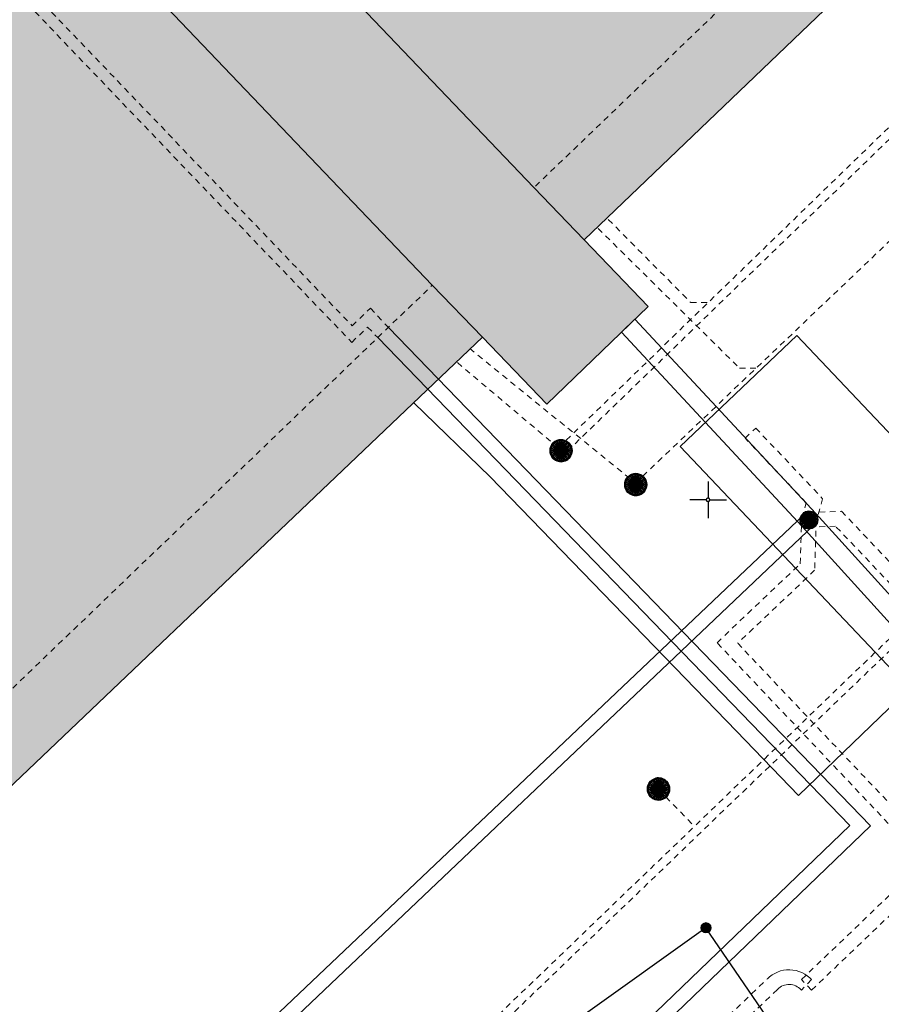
# Model space of a CAD drawing. Header units: metres. Extents: x 2695560 to 2696939, y 1260491 to 1262050.
# Tile 258 of 656: x 2695727 to 2695757, y 1261133 to 1261166. Entities that reach past the tile are written whole.
import ezdxf

# ---------------------------------------------------------------- set-up
doc = ezdxf.new("R2010")
doc.units = ezdxf.units.M
doc.linetypes.add('AUSGEZOGEN', pattern=[0])
doc.linetypes.add('VERDECKT2_S2', pattern=[0.36, 0.2, -0.16])
for name, color, linetype in [('XR$1$AV_Gebäudeflächen (BB)', 7, 'AUSGEZOGEN'), ('XR$1$AV_Grenzpunkte', 7, 'AUSGEZOGEN'), ('XR$1$AV_Koordinatennetzpunkte', 7, 'AUSGEZOGEN'), ('XR$1$AV_Linien (BB)', 7, 'AUSGEZOGEN'), ('XR$1$AV_Linien (EO)', 7, 'AUSGEZOGEN'), ('XR$1$AV_Proj. EO-Gebäude', 7, 'AUSGEZOGEN'), ('XR$1$AW_LK_Schachtdeckel', 24, 'AUSGEZOGEN'), ('XR$1$Liegenschaftsgrenzen', 7, 'AUSGEZOGEN'), ('XR$1$PFAV', 255, 'AUSGEZOGEN'), ('XR$1$PFAW', 255, 'AUSGEZOGEN')]:
    doc.layers.add(name, color=color, linetype=linetype)
for name, color, linetype, lineweight in [('XR$2$ABW-Linie-R-ungenau', 4, 'VERDECKT2_S2', 18), ('XR$2$ABW-LinieFlaeche-R-ungenau', 4, 'VERDECKT2_S2', 18), ('XR$2$ABW-Punkt', 6, 'AUSGEZOGEN', 18), ('XR$2$ELE-Flaeche-oberirdisch', 1, 'AUSGEZOGEN', 18), ('XR$2$ELE-LinieFlaeche-genau', 1, 'AUSGEZOGEN', 18), ('XR$2$ELE-LinieFlaeche-ungenau', 1, 'VERDECKT2_S2', 18), ('XR$2$ELE-Punkt', 1, 'AUSGEZOGEN', 18), ('XR$2$FER-Linie-genau', 30, 'AUSGEZOGEN', 18), ('XR$2$FER-Linie-ungenau', 30, 'VERDECKT2_S2', 18), ('XR$2$WAS-Linie-genau', 5, 'AUSGEZOGEN', 18)]:
    doc.layers.add(name, color=color, linetype=linetype, lineweight=lineweight)

# ---------------------------------------------------------------- blocks, each defined once
blk = doc.blocks.new('BAV15')
at = {"layer": 'XR$1$PFAV', "transparency": 33554687}
blk.add_hatch(color=7, dxfattribs=at).paths.add_polyline_path([(0.5, 0), (0.49, 0.1), (0.46, 0.2), (0.41, 0.29), (0.34, 0.36), (0.26, 0.42), (0.17, 0.47), (0.08, 0.49), (-0.03, 0.5), (-0.13, 0.48), (-0.22, 0.45), (-0.31, 0.4), (-0.38, 0.33), (-0.44, 0.24), (-0.48, 0.15), (-0.5, 0.05), (-0.5, -0.05), (-0.48, -0.15), (-0.44, -0.24), (-0.38, -0.33), (-0.31, -0.4), (-0.22, -0.45), (-0.13, -0.48), (-0.03, -0.5), (0.08, -0.49), (0.17, -0.47), (0.26, -0.42), (0.34, -0.36), (0.41, -0.29), (0.46, -0.2), (0.49, -0.1)])
at = {"color": 7, "transparency": 33554687}
for start, end in [(90, 270), (270, 90)]:
    blk.add_arc((0, 0), 0.5, start, end, dxfattribs=at)
at = {"layer": 'XR$1$PFAV', "transparency": 33554687}
blk.add_circle((0, 0), 0.5, dxfattribs=at)
blk = doc.blocks.new('BAV2041')
at = {"color": 7, "transparency": 33554687}
for p, q in [((0, 0.5), (0, 0.05)), ((-0.05, 0), (-0.5, 0)), ((0.05, 0), (0.5, 0)), ((0, -0.05), (0, -0.5))]:
    blk.add_line(p, q, dxfattribs=at)
blk.add_circle((0, 0), 0.05, dxfattribs=at)
for start, end in [(90, 270), (270, 90)]:
    blk.add_arc((0, 0), 0.05, start, end, dxfattribs=at)
blk = doc.blocks.new('BAW2082')
at = {"layer": 'XR$1$PFAW', "transparency": 33554687}
blk.add_hatch(color=7, dxfattribs=at).paths.add_polyline_path([(0.509, -0.003), (0.499, 0.098), (0.469, 0.194), (0.42, 0.283), (0.354, 0.359), (0.274, 0.421), (0.183, 0.466), (0.085, 0.491), (-0.016, 0.496), (-0.116, 0.481), (-0.211, 0.446), (-0.297, 0.392), (-0.37, 0.323), (-0.428, 0.24), (-0.468, 0.147), (-0.488, 0.047), (-0.488, -0.054), (-0.468, -0.153), (-0.428, -0.246), (-0.37, -0.329), (-0.297, -0.398), (-0.211, -0.452), (-0.116, -0.487), (-0.016, -0.502), (0.085, -0.497), (0.183, -0.472), (0.274, -0.427), (0.354, -0.366), (0.42, -0.289), (0.469, -0.2), (0.499, -0.104)])
at = {"transparency": 33554687}
for start, end in [(91.1948, 268.8052), (268.8052, 91.1948)]:
    blk.add_arc((0.01, 0), 0.5, start, end, dxfattribs=at)
at = {"layer": 'XR$1$PFAW', "transparency": 33554687}
blk.add_circle((0.009, -0.003), 0.5, dxfattribs=at)
blk = doc.blocks.new('BAW2088')
at = {"layer": 'XR$1$PFAW', "transparency": 33554687}
blk.add_hatch(color=253, dxfattribs=at).paths.add_polyline_path([(0.51, 0), (0.5, 0.101), (0.47, 0.197), (0.421, 0.286), (0.355, 0.362), (0.275, 0.424), (0.184, 0.469), (0.086, 0.494), (-0.015, 0.499), (-0.115, 0.484), (-0.21, 0.449), (-0.296, 0.395), (-0.369, 0.326), (-0.427, 0.243), (-0.467, 0.15), (-0.487, 0.051), (-0.487, -0.051), (-0.467, -0.15), (-0.427, -0.243), (-0.369, -0.326), (-0.296, -0.395), (-0.21, -0.449), (-0.115, -0.484), (-0.015, -0.499), (0.086, -0.494), (0.184, -0.469), (0.275, -0.424), (0.355, -0.362), (0.421, -0.286), (0.47, -0.197), (0.5, -0.101)])
at = {"transparency": 33554687}
for start, end in [(91.1948, 268.8052), (268.8052, 91.1948)]:
    blk.add_arc((0.01, 0), 0.5, start, end, dxfattribs=at)
at = {"layer": 'XR$1$PFAW', "transparency": 33554687}
blk.add_circle((0.01, 0), 0.5, dxfattribs=at)
blk = doc.blocks.new('ELE-SCHACHT_RUND')
at = {"layer": 'XR$2$ELE-Punkt', "linetype": 'AUSGEZOGEN', "lineweight": 25, "transparency": 33554687}
for points in [[(-294, 59, 2500), (0, 0, 2500), (-300, 0, 2500)], [(-294, 59), (0, 0), (-300, 0)], [(-294, 59, 2500), (-294, 59), (-300, 0), (-300, 0, 2500)], [(-300, 0, 2500), (0, 0, 2500), (-294, -59, 2500)], [(-300, 0), (0, 0), (-294, -59)], [(-277, 115, 2500), (0, 0, 2500), (-294, 59, 2500)], [(-277, 115), (0, 0), (-294, 59)], [(-277, 115, 2500), (-277, 115), (-294, 59), (-294, 59, 2500)], [(-294, -59, 2500), (0, 0, 2500), (-277, -115, 2500)], [(-294, -59), (0, 0), (-277, -115)], [(-249, 167, 2500), (0, 0, 2500), (-277, 115, 2500)], [(-249, 167), (0, 0), (-277, 115)], [(-249, 167, 2500), (-249, 167), (-277, 115), (-277, 115, 2500)], [(-277, -115, 2500), (0, 0, 2500), (-249, -167, 2500)], [(-277, -115), (0, 0), (-249, -167)], [(-212, 212, 2500), (0, 0, 2500), (-249, 167, 2500)], [(-212, 212), (0, 0), (-249, 167)], [(-212, 212, 2500), (-212, 212), (-249, 167), (-249, 167, 2500)], [(-249, -167, 2500), (0, 0, 2500), (-212, -212, 2500)], [(-249, -167), (0, 0), (-212, -212)], [(-167, 249, 2500), (0, 0, 2500), (-212, 212, 2500)], [(-167, 249), (0, 0), (-212, 212)], [(-167, 249, 2500), (-167, 249), (-212, 212), (-212, 212, 2500)], [(-212, -212, 2500), (0, 0, 2500), (-167, -249, 2500)], [(-212, -212), (0, 0), (-167, -249)], [(-115, 277, 2500), (0, 0, 2500), (-167, 249, 2500)], [(-115, 277), (0, 0), (-167, 249)], [(-115, 277, 2500), (-115, 277), (-167, 249), (-167, 249, 2500)], [(-167, -249, 2500), (0, 0, 2500), (-115, -277, 2500)], [(-167, -249), (0, 0), (-115, -277)], [(-59, 294, 2500), (0, 0, 2500), (-115, 277, 2500)], [(-59, 294), (0, 0), (-115, 277)], [(-59, 294, 2500), (-59, 294), (-115, 277), (-115, 277, 2500)], [(-115, -277, 2500), (0, 0, 2500), (-59, -294, 2500)], [(-115, -277), (0, 0), (-59, -294)], [(0, 300, 2500), (0, 0, 2500), (-59, 294, 2500)], [(0, 300), (0, 0), (-59, 294)], [(0, 300, 2500), (0, 300), (-59, 294), (-59, 294, 2500)], [(-59, -294, 2500), (0, 0, 2500), (0, -300, 2500)], [(-59, -294), (0, 0), (0, -300)], [(59, 294, 2500), (0, 0, 2500), (0, 300, 2500)], [(59, 294), (0, 0), (0, 300)], [(59, 294, 2500), (59, 294), (0, 300), (0, 300, 2500)], [(115, 277, 2500), (0, 0, 2500), (59, 294, 2500)], [(115, 277), (0, 0), (59, 294)], [(167, 249, 2500), (0, 0, 2500), (115, 277, 2500)], [(167, 249), (0, 0), (115, 277)], [(212, 212, 2500), (0, 0, 2500), (167, 249, 2500)], [(212, 212), (0, 0), (167, 249)], [(249, 167, 2500), (0, 0, 2500), (212, 212, 2500)], [(249, 167), (0, 0), (212, 212)], [(277, 115, 2500), (0, 0, 2500), (249, 167, 2500)], [(277, 115), (0, 0), (249, 167)], [(294, 59, 2500), (0, 0, 2500), (277, 115, 2500)], [(294, 59), (0, 0), (277, 115)], [(300, 0, 2500), (0, 0, 2500), (294, 59, 2500)], [(300, 0), (0, 0), (294, 59)], [(0, -300, 2500), (0, 0, 2500), (59, -294, 2500)], [(59, -294, 2500), (0, 0, 2500), (115, -277, 2500)], [(115, -277, 2500), (0, 0, 2500), (167, -249, 2500)], [(167, -249, 2500), (0, 0, 2500), (212, -212, 2500)], [(212, -212, 2500), (0, 0, 2500), (249, -167, 2500)], [(249, -167, 2500), (0, 0, 2500), (277, -115, 2500)], [(277, -115, 2500), (0, 0, 2500), (294, -59, 2500)], [(294, -59, 2500), (0, 0, 2500), (300, 0, 2500)], [(0, -300), (0, 0), (59, -294)], [(59, -294), (0, 0), (115, -277)], [(115, -277), (0, 0), (167, -249)], [(167, -249), (0, 0), (212, -212)], [(212, -212), (0, 0), (249, -167)], [(249, -167), (0, 0), (277, -115)], [(277, -115), (0, 0), (294, -59)], [(294, -59), (0, 0), (300, 0)], [(115, 277, 2500), (115, 277), (59, 294), (59, 294, 2500)], [(167, 249, 2500), (167, 249), (115, 277), (115, 277, 2500)], [(212, 212, 2500), (212, 212), (167, 249), (167, 249, 2500)], [(249, 167, 2500), (249, 167), (212, 212), (212, 212, 2500)], [(277, 115, 2500), (277, 115), (249, 167), (249, 167, 2500)], [(294, 59, 2500), (294, 59), (277, 115), (277, 115, 2500)], [(300, 0, 2500), (300, 0), (294, 59), (294, 59, 2500)], [(-300, 0, 2500), (-300, 0), (-294, -59), (-294, -59, 2500)], [(-294, -59, 2500), (-294, -59), (-277, -115), (-277, -115, 2500)], [(-277, -115, 2500), (-277, -115), (-249, -167), (-249, -167, 2500)], [(-249, -167, 2500), (-249, -167), (-212, -212), (-212, -212, 2500)], [(-212, -212, 2500), (-212, -212), (-167, -249), (-167, -249, 2500)], [(-167, -249, 2500), (-167, -249), (-115, -277), (-115, -277, 2500)], [(-115, -277, 2500), (-115, -277), (-59, -294), (-59, -294, 2500)], [(-59, -294, 2500), (-59, -294), (0, -300), (0, -300, 2500)], [(0, -300, 2500), (0, -300), (59, -294), (59, -294, 2500)], [(59, -294, 2500), (59, -294), (115, -277), (115, -277, 2500)], [(115, -277, 2500), (115, -277), (167, -249), (167, -249, 2500)], [(167, -249, 2500), (167, -249), (212, -212), (212, -212, 2500)], [(212, -212, 2500), (212, -212), (249, -167), (249, -167, 2500)], [(249, -167, 2500), (249, -167), (277, -115), (277, -115, 2500)], [(277, -115, 2500), (277, -115), (294, -59), (294, -59, 2500)], [(294, -59, 2500), (294, -59), (300, 0), (300, 0, 2500)]]:
    blk.add_3dface(points, dxfattribs=at)
blk = doc.blocks.new('ABW-KONTROLLSCHACHT')
at = {"layer": 'XR$2$ABW-Punkt', "linetype": 'AUSGEZOGEN', "lineweight": 25, "transparency": 33554687}
for points in [[(-68, 343, 2500), (0, 0, 2500), (-134, 323, 2500)], [(-68, 343), (0, 0), (-134, 323)], [(-68, 343, 2500), (-68, 343), (-134, 323), (-134, 323, 2500)], [(0, 350, 2500), (0, 0, 2500), (-68, 343, 2500)], [(0, 350), (0, 0), (-68, 343)], [(0, 350, 2500), (0, 350), (-68, 343), (-68, 343, 2500)], [(68, 343, 2500), (0, 0, 2500), (0, 350, 2500)], [(68, 343), (0, 0), (0, 350)], [(68, 343, 2500), (68, 343), (0, 350), (0, 350, 2500)], [(134, 323, 2500), (0, 0, 2500), (68, 343, 2500)], [(134, 323), (0, 0), (68, 343)], [(134, 323, 2500), (134, 323), (68, 343), (68, 343, 2500)], [(-343, 68, 2500), (0, 0, 2500), (-350, 0, 2500)], [(-343, 68), (0, 0), (-350, 0)], [(-343, 68, 2500), (-343, 68), (-350, 0), (-350, 0, 2500)], [(-350, 0, 2500), (0, 0, 2500), (-343, -68, 2500)], [(-350, 0), (0, 0), (-343, -68)], [(-323, 134, 2500), (0, 0, 2500), (-343, 68, 2500)], [(-323, 134), (0, 0), (-343, 68)], [(-323, 134, 2500), (-323, 134), (-343, 68), (-343, 68, 2500)], [(-343, -68, 2500), (0, 0, 2500), (-323, -134, 2500)], [(-343, -68), (0, 0), (-323, -134)], [(-291, 194, 2500), (0, 0, 2500), (-323, 134, 2500)], [(-291, 194), (0, 0), (-323, 134)], [(-291, 194, 2500), (-291, 194), (-323, 134), (-323, 134, 2500)], [(-323, -134, 2500), (0, 0, 2500), (-291, -194, 2500)], [(-323, -134), (0, 0), (-291, -194)], [(-247, 247, 2500), (0, 0, 2500), (-291, 194, 2500)], [(-247, 247), (0, 0), (-291, 194)], [(-247, 247, 2500), (-247, 247), (-291, 194), (-291, 194, 2500)], [(-291, -194, 2500), (0, 0, 2500), (-247, -247, 2500)], [(-291, -194), (0, 0), (-247, -247)], [(-194, 291, 2500), (0, 0, 2500), (-247, 247, 2500)], [(-194, 291), (0, 0), (-247, 247)], [(-194, 291, 2500), (-194, 291), (-247, 247), (-247, 247, 2500)], [(-247, -247, 2500), (0, 0, 2500), (-194, -291, 2500)], [(-247, -247), (0, 0), (-194, -291)], [(-134, 323, 2500), (0, 0, 2500), (-194, 291, 2500)], [(-134, 323), (0, 0), (-194, 291)], [(-134, 323, 2500), (-134, 323), (-194, 291), (-194, 291, 2500)], [(-194, -291, 2500), (0, 0, 2500), (-134, -323, 2500)], [(-194, -291), (0, 0), (-134, -323)], [(-134, -323, 2500), (0, 0, 2500), (-68, -343, 2500)], [(-134, -323), (0, 0), (-68, -343)], [(-68, -343, 2500), (0, 0, 2500), (0, -350, 2500)], [(-68, -343), (0, 0), (0, -350)], [(194, 291, 2500), (0, 0, 2500), (134, 323, 2500)], [(194, 291), (0, 0), (134, 323)], [(247, 247, 2500), (0, 0, 2500), (194, 291, 2500)], [(247, 247), (0, 0), (194, 291)], [(291, 194, 2500), (0, 0, 2500), (247, 247, 2500)], [(291, 194), (0, 0), (247, 247)], [(323, 134, 2500), (0, 0, 2500), (291, 194, 2500)], [(323, 134), (0, 0), (291, 194)], [(343, 68, 2500), (0, 0, 2500), (323, 134, 2500)], [(343, 68), (0, 0), (323, 134)], [(350, 0, 2500), (0, 0, 2500), (343, 68, 2500)], [(350, 0), (0, 0), (343, 68)], [(0, -350, 2500), (0, 0, 2500), (68, -343, 2500)], [(68, -343, 2500), (0, 0, 2500), (134, -323, 2500)], [(134, -323, 2500), (0, 0, 2500), (194, -291, 2500)], [(194, -291, 2500), (0, 0, 2500), (247, -247, 2500)], [(247, -247, 2500), (0, 0, 2500), (291, -194, 2500)], [(291, -194, 2500), (0, 0, 2500), (323, -134, 2500)], [(323, -134, 2500), (0, 0, 2500), (343, -68, 2500)], [(343, -68, 2500), (0, 0, 2500), (350, 0, 2500)], [(0, -350), (0, 0), (68, -343)], [(68, -343), (0, 0), (134, -323)], [(134, -323), (0, 0), (194, -291)], [(194, -291), (0, 0), (247, -247)], [(247, -247), (0, 0), (291, -194)], [(291, -194), (0, 0), (323, -134)], [(323, -134), (0, 0), (343, -68)], [(343, -68), (0, 0), (350, 0)], [(194, 291, 2500), (194, 291), (134, 323), (134, 323, 2500)], [(247, 247, 2500), (247, 247), (194, 291), (194, 291, 2500)], [(291, 194, 2500), (291, 194), (247, 247), (247, 247, 2500)], [(323, 134, 2500), (323, 134), (291, 194), (291, 194, 2500)], [(343, 68, 2500), (343, 68), (323, 134), (323, 134, 2500)], [(350, 0, 2500), (350, 0), (343, 68), (343, 68, 2500)], [(-350, 0, 2500), (-350, 0), (-343, -68), (-343, -68, 2500)], [(-343, -68, 2500), (-343, -68), (-323, -134), (-323, -134, 2500)], [(-323, -134, 2500), (-323, -134), (-291, -194), (-291, -194, 2500)], [(-291, -194, 2500), (-291, -194), (-247, -247), (-247, -247, 2500)], [(-247, -247, 2500), (-247, -247), (-194, -291), (-194, -291, 2500)], [(-194, -291, 2500), (-194, -291), (-134, -323), (-134, -323, 2500)], [(-134, -323, 2500), (-134, -323), (-68, -343), (-68, -343, 2500)], [(68, -343, 2500), (68, -343), (134, -323), (134, -323, 2500)], [(134, -323, 2500), (134, -323), (194, -291), (194, -291, 2500)], [(194, -291, 2500), (194, -291), (247, -247), (247, -247, 2500)], [(247, -247, 2500), (247, -247), (291, -194), (291, -194, 2500)], [(291, -194, 2500), (291, -194), (323, -134), (323, -134, 2500)], [(323, -134, 2500), (323, -134), (343, -68), (343, -68, 2500)], [(343, -68, 2500), (343, -68), (350, 0), (350, 0, 2500)], [(-68, -343, 2500), (-68, -343), (0, -350), (0, -350, 2500)], [(0, -350, 2500), (0, -350), (68, -343), (68, -343, 2500)]]:
    blk.add_3dface(points, dxfattribs=at)
blk = doc.blocks.new('ABW-NORMSCHACHT_WEITERE')
at = {"layer": 'XR$2$ABW-Punkt', "linetype": 'AUSGEZOGEN', "lineweight": 25, "transparency": 33554687}
for points in [[(-196, 39, 2500), (0, 0, 2500), (-200, 0, 2500)], [(-196, 39), (0, 0), (-200, 0)], [(-196, 39, 2500), (-196, 39), (-200, 0), (-200, 0, 2500)], [(-200, 0, 2500), (0, 0, 2500), (-196, -39, 2500)], [(-200, 0), (0, 0), (-196, -39)], [(-185, 77, 2500), (0, 0, 2500), (-196, 39, 2500)], [(-185, 77), (0, 0), (-196, 39)], [(-185, 77, 2500), (-185, 77), (-196, 39), (-196, 39, 2500)], [(-196, -39, 2500), (0, 0, 2500), (-185, -77, 2500)], [(-196, -39), (0, 0), (-185, -77)], [(-166, 111, 2500), (0, 0, 2500), (-185, 77, 2500)], [(-166, 111), (0, 0), (-185, 77)], [(-166, 111, 2500), (-166, 111), (-185, 77), (-185, 77, 2500)], [(-185, -77, 2500), (0, 0, 2500), (-166, -111, 2500)], [(-185, -77), (0, 0), (-166, -111)], [(-141, 141, 2500), (0, 0, 2500), (-166, 111, 2500)], [(-141, 141), (0, 0), (-166, 111)], [(-141, 141, 2500), (-141, 141), (-166, 111), (-166, 111, 2500)], [(-166, -111, 2500), (0, 0, 2500), (-141, -141, 2500)], [(-166, -111), (0, 0), (-141, -141)], [(-111, 166, 2500), (0, 0, 2500), (-141, 141, 2500)], [(-111, 166), (0, 0), (-141, 141)], [(-111, 166, 2500), (-111, 166), (-141, 141), (-141, 141, 2500)], [(-141, -141, 2500), (0, 0, 2500), (-111, -166, 2500)], [(-141, -141), (0, 0), (-111, -166)], [(-77, 185, 2500), (0, 0, 2500), (-111, 166, 2500)], [(-77, 185), (0, 0), (-111, 166)], [(-77, 185, 2500), (-77, 185), (-111, 166), (-111, 166, 2500)], [(-111, -166, 2500), (0, 0, 2500), (-77, -185, 2500)], [(-111, -166), (0, 0), (-77, -185)], [(-39, 196, 2500), (0, 0, 2500), (-77, 185, 2500)], [(-39, 196), (0, 0), (-77, 185)], [(-39, 196, 2500), (-39, 196), (-77, 185), (-77, 185, 2500)], [(-77, -185, 2500), (0, 0, 2500), (-39, -196, 2500)], [(-77, -185), (0, 0), (-39, -196)], [(0, 200, 2500), (0, 0, 2500), (-39, 196, 2500)], [(0, 200), (0, 0), (-39, 196)], [(0, 200, 2500), (0, 200), (-39, 196), (-39, 196, 2500)], [(-39, -196, 2500), (0, 0, 2500), (0, -200, 2500)], [(-39, -196), (0, 0), (0, -200)], [(39, 196, 2500), (0, 0, 2500), (0, 200, 2500)], [(39, 196), (0, 0), (0, 200)], [(39, 196, 2500), (39, 196), (0, 200), (0, 200, 2500)], [(77, 185, 2500), (0, 0, 2500), (39, 196, 2500)], [(77, 185), (0, 0), (39, 196)], [(111, 166, 2500), (0, 0, 2500), (77, 185, 2500)], [(111, 166), (0, 0), (77, 185)], [(141, 141, 2500), (0, 0, 2500), (111, 166, 2500)], [(141, 141), (0, 0), (111, 166)], [(166, 111, 2500), (0, 0, 2500), (141, 141, 2500)], [(166, 111), (0, 0), (141, 141)], [(185, 77, 2500), (0, 0, 2500), (166, 111, 2500)], [(185, 77), (0, 0), (166, 111)], [(196, 39, 2500), (0, 0, 2500), (185, 77, 2500)], [(196, 39), (0, 0), (185, 77)], [(200, 0, 2500), (0, 0, 2500), (196, 39, 2500)], [(200, 0), (0, 0), (196, 39)], [(0, -200, 2500), (0, 0, 2500), (39, -196, 2500)], [(39, -196, 2500), (0, 0, 2500), (77, -185, 2500)], [(77, -185, 2500), (0, 0, 2500), (111, -166, 2500)], [(111, -166, 2500), (0, 0, 2500), (141, -141, 2500)], [(141, -141, 2500), (0, 0, 2500), (166, -111, 2500)], [(166, -111, 2500), (0, 0, 2500), (185, -77, 2500)], [(185, -77, 2500), (0, 0, 2500), (196, -39, 2500)], [(196, -39, 2500), (0, 0, 2500), (200, 0, 2500)], [(0, -200), (0, 0), (39, -196)], [(39, -196), (0, 0), (77, -185)], [(77, -185), (0, 0), (111, -166)], [(111, -166), (0, 0), (141, -141)], [(141, -141), (0, 0), (166, -111)], [(166, -111), (0, 0), (185, -77)], [(185, -77), (0, 0), (196, -39)], [(196, -39), (0, 0), (200, 0)], [(77, 185, 2500), (77, 185), (39, 196), (39, 196, 2500)], [(111, 166, 2500), (111, 166), (77, 185), (77, 185, 2500)], [(141, 141, 2500), (141, 141), (111, 166), (111, 166, 2500)], [(166, 111, 2500), (166, 111), (141, 141), (141, 141, 2500)], [(185, 77, 2500), (185, 77), (166, 111), (166, 111, 2500)], [(196, 39, 2500), (196, 39), (185, 77), (185, 77, 2500)], [(200, 0, 2500), (200, 0), (196, 39), (196, 39, 2500)], [(-200, 0, 2500), (-200, 0), (-196, -39), (-196, -39, 2500)], [(-196, -39, 2500), (-196, -39), (-185, -77), (-185, -77, 2500)], [(-185, -77, 2500), (-185, -77), (-166, -111), (-166, -111, 2500)], [(-166, -111, 2500), (-166, -111), (-141, -141), (-141, -141, 2500)], [(-141, -141, 2500), (-141, -141), (-111, -166), (-111, -166, 2500)], [(-111, -166, 2500), (-111, -166), (-77, -185), (-77, -185, 2500)], [(-77, -185, 2500), (-77, -185), (-39, -196), (-39, -196, 2500)], [(-39, -196, 2500), (-39, -196), (0, -200), (0, -200, 2500)], [(0, -200, 2500), (0, -200), (39, -196), (39, -196, 2500)], [(39, -196, 2500), (39, -196), (77, -185), (77, -185, 2500)], [(77, -185, 2500), (77, -185), (111, -166), (111, -166, 2500)], [(111, -166, 2500), (111, -166), (141, -141), (141, -141, 2500)], [(141, -141, 2500), (141, -141), (166, -111), (166, -111, 2500)], [(166, -111, 2500), (166, -111), (185, -77), (185, -77, 2500)], [(185, -77, 2500), (185, -77), (196, -39), (196, -39, 2500)], [(196, -39, 2500), (196, -39), (200, 0), (200, 0, 2500)]]:
    blk.add_3dface(points, dxfattribs=at)
blk = doc.blocks.new('ABW-SCHLAMMSAMMLER_RUND')
at = {"layer": 'XR$2$ABW-Punkt', "linetype": 'AUSGEZOGEN', "lineweight": 13, "transparency": 33554687}
for p, q in [((-70, 75, 2500), (70, 75, 2500)), ((-70, -75, 2500), (70, -75, 2500))]:
    blk.add_line(p, q, dxfattribs=at)
blk.add_polyline3d([(90, 0, 2500), (0, 0, 2500), (-90, 0, 2500)], dxfattribs=at)
at = {"layer": 'XR$2$ABW-Punkt', "linetype": 'AUSGEZOGEN', "lineweight": 25, "transparency": 33554687}
for points in [[(-147, 29, 2500), (0, 0, 2500), (-150, 0, 2500)], [(-147, 29), (0, 0), (-150, 0)], [(-147, 29, 2500), (-147, 29), (-150, 0), (-150, 0, 2500)], [(-150, 0, 2500), (0, 0, 2500), (-147, -29, 2500)], [(-150, 0), (0, 0), (-147, -29)], [(-139, 57, 2500), (0, 0, 2500), (-147, 29, 2500)], [(-139, 57), (0, 0), (-147, 29)], [(-139, 57, 2500), (-139, 57), (-147, 29), (-147, 29, 2500)], [(-147, -29, 2500), (0, 0, 2500), (-139, -57, 2500)], [(-147, -29), (0, 0), (-139, -57)], [(-125, 83, 2500), (0, 0, 2500), (-139, 57, 2500)], [(-125, 83), (0, 0), (-139, 57)], [(-125, 83, 2500), (-125, 83), (-139, 57), (-139, 57, 2500)], [(-139, -57, 2500), (0, 0, 2500), (-125, -83, 2500)], [(-139, -57), (0, 0), (-125, -83)], [(-106, 106, 2500), (0, 0, 2500), (-125, 83, 2500)], [(-106, 106), (0, 0), (-125, 83)], [(-106, 106, 2500), (-106, 106), (-125, 83), (-125, 83, 2500)], [(-125, -83, 2500), (0, 0, 2500), (-106, -106, 2500)], [(-125, -83), (0, 0), (-106, -106)], [(-83, 125, 2500), (0, 0, 2500), (-106, 106, 2500)], [(-83, 125), (0, 0), (-106, 106)], [(-83, 125, 2500), (-83, 125), (-106, 106), (-106, 106, 2500)], [(-106, -106, 2500), (0, 0, 2500), (-83, -125, 2500)], [(-106, -106), (0, 0), (-83, -125)], [(-57, 139, 2500), (0, 0, 2500), (-83, 125, 2500)], [(-57, 139), (0, 0), (-83, 125)], [(-57, 139, 2500), (-57, 139), (-83, 125), (-83, 125, 2500)], [(-83, -125, 2500), (0, 0, 2500), (-57, -139, 2500)], [(-83, -125), (0, 0), (-57, -139)], [(-29, 147, 2500), (0, 0, 2500), (-57, 139, 2500)], [(-29, 147), (0, 0), (-57, 139)], [(-29, 147, 2500), (-29, 147), (-57, 139), (-57, 139, 2500)], [(-57, -139, 2500), (0, 0, 2500), (-29, -147, 2500)], [(-57, -139), (0, 0), (-29, -147)], [(0, 150, 2500), (0, 0, 2500), (-29, 147, 2500)], [(0, 150), (0, 0), (-29, 147)], [(0, 150, 2500), (0, 150), (-29, 147), (-29, 147, 2500)], [(-29, -147, 2500), (0, 0, 2500), (0, -150, 2500)], [(-29, -147), (0, 0), (0, -150)], [(29, 147, 2500), (0, 0, 2500), (0, 150, 2500)], [(29, 147), (0, 0), (0, 150)], [(29, 147, 2500), (29, 147), (0, 150), (0, 150, 2500)], [(57, 139, 2500), (0, 0, 2500), (29, 147, 2500)], [(57, 139), (0, 0), (29, 147)], [(83, 125, 2500), (0, 0, 2500), (57, 139, 2500)], [(83, 125), (0, 0), (57, 139)], [(106, 106, 2500), (0, 0, 2500), (83, 125, 2500)], [(106, 106), (0, 0), (83, 125)], [(125, 83, 2500), (0, 0, 2500), (106, 106, 2500)], [(125, 83), (0, 0), (106, 106)], [(139, 57, 2500), (0, 0, 2500), (125, 83, 2500)], [(139, 57), (0, 0), (125, 83)], [(147, 29, 2500), (0, 0, 2500), (139, 57, 2500)], [(147, 29), (0, 0), (139, 57)], [(150, 0, 2500), (0, 0, 2500), (147, 29, 2500)], [(150, 0), (0, 0), (147, 29)], [(0, -150, 2500), (0, 0, 2500), (29, -147, 2500)], [(29, -147, 2500), (0, 0, 2500), (57, -139, 2500)], [(57, -139, 2500), (0, 0, 2500), (83, -125, 2500)], [(83, -125, 2500), (0, 0, 2500), (106, -106, 2500)], [(106, -106, 2500), (0, 0, 2500), (125, -83, 2500)], [(125, -83, 2500), (0, 0, 2500), (139, -57, 2500)], [(139, -57, 2500), (0, 0, 2500), (147, -29, 2500)], [(147, -29, 2500), (0, 0, 2500), (150, 0, 2500)], [(0, -150), (0, 0), (29, -147)], [(29, -147), (0, 0), (57, -139)], [(57, -139), (0, 0), (83, -125)], [(83, -125), (0, 0), (106, -106)], [(106, -106), (0, 0), (125, -83)], [(125, -83), (0, 0), (139, -57)], [(139, -57), (0, 0), (147, -29)], [(147, -29), (0, 0), (150, 0)], [(57, 139, 2500), (57, 139), (29, 147), (29, 147, 2500)], [(83, 125, 2500), (83, 125), (57, 139), (57, 139, 2500)], [(106, 106, 2500), (106, 106), (83, 125), (83, 125, 2500)], [(125, 83, 2500), (125, 83), (106, 106), (106, 106, 2500)], [(139, 57, 2500), (139, 57), (125, 83), (125, 83, 2500)], [(147, 29, 2500), (147, 29), (139, 57), (139, 57, 2500)], [(150, 0, 2500), (150, 0), (147, 29), (147, 29, 2500)], [(-150, 0, 2500), (-150, 0), (-147, -29), (-147, -29, 2500)], [(-147, -29, 2500), (-147, -29), (-139, -57), (-139, -57, 2500)], [(-139, -57, 2500), (-139, -57), (-125, -83), (-125, -83, 2500)], [(-125, -83, 2500), (-125, -83), (-106, -106), (-106, -106, 2500)], [(-106, -106, 2500), (-106, -106), (-83, -125), (-83, -125, 2500)], [(-83, -125, 2500), (-83, -125), (-57, -139), (-57, -139, 2500)], [(-57, -139, 2500), (-57, -139), (-29, -147), (-29, -147, 2500)], [(-29, -147, 2500), (-29, -147), (0, -150), (0, -150, 2500)], [(0, -150, 2500), (0, -150), (29, -147), (29, -147, 2500)], [(29, -147, 2500), (29, -147), (57, -139), (57, -139, 2500)], [(57, -139, 2500), (57, -139), (83, -125), (83, -125, 2500)], [(83, -125, 2500), (83, -125), (106, -106), (106, -106, 2500)], [(106, -106, 2500), (106, -106), (125, -83), (125, -83, 2500)], [(125, -83, 2500), (125, -83), (139, -57), (139, -57, 2500)], [(139, -57, 2500), (139, -57), (147, -29), (147, -29, 2500)], [(147, -29, 2500), (147, -29), (150, 0), (150, 0, 2500)]]:
    blk.add_3dface(points, dxfattribs=at)
blk = doc.blocks.new('ABW-DECKEL')
at = {"layer": 'XR$2$ABW-Punkt', "linetype": 'AUSGEZOGEN', "lineweight": 25, "transparency": 33554687}
for points in [[(-68, 343, 2500), (0, 0, 2500), (-134, 323, 2500)], [(-68, 343), (0, 0), (-134, 323)], [(-68, 343, 2500), (-68, 343), (-134, 323), (-134, 323, 2500)], [(0, 350, 2500), (0, 0, 2500), (-68, 343, 2500)], [(0, 350), (0, 0), (-68, 343)], [(0, 350, 2500), (0, 350), (-68, 343), (-68, 343, 2500)], [(68, 343, 2500), (0, 0, 2500), (0, 350, 2500)], [(68, 343), (0, 0), (0, 350)], [(68, 343, 2500), (68, 343), (0, 350), (0, 350, 2500)], [(134, 323, 2500), (0, 0, 2500), (68, 343, 2500)], [(134, 323), (0, 0), (68, 343)], [(134, 323, 2500), (134, 323), (68, 343), (68, 343, 2500)], [(-343, 68, 2500), (0, 0, 2500), (-350, 0, 2500)], [(-343, 68), (0, 0), (-350, 0)], [(-343, 68, 2500), (-343, 68), (-350, 0), (-350, 0, 2500)], [(-350, 0, 2500), (0, 0, 2500), (-343, -68, 2500)], [(-350, 0), (0, 0), (-343, -68)], [(-323, 134, 2500), (0, 0, 2500), (-343, 68, 2500)], [(-323, 134), (0, 0), (-343, 68)], [(-323, 134, 2500), (-323, 134), (-343, 68), (-343, 68, 2500)], [(-343, -68, 2500), (0, 0, 2500), (-323, -134, 2500)], [(-343, -68), (0, 0), (-323, -134)], [(-291, 194, 2500), (0, 0, 2500), (-323, 134, 2500)], [(-291, 194), (0, 0), (-323, 134)], [(-291, 194, 2500), (-291, 194), (-323, 134), (-323, 134, 2500)], [(-323, -134, 2500), (0, 0, 2500), (-291, -194, 2500)], [(-323, -134), (0, 0), (-291, -194)], [(-247, 247, 2500), (0, 0, 2500), (-291, 194, 2500)], [(-247, 247), (0, 0), (-291, 194)], [(-247, 247, 2500), (-247, 247), (-291, 194), (-291, 194, 2500)], [(-291, -194, 2500), (0, 0, 2500), (-247, -247, 2500)], [(-291, -194), (0, 0), (-247, -247)], [(-194, 291, 2500), (0, 0, 2500), (-247, 247, 2500)], [(-194, 291), (0, 0), (-247, 247)], [(-194, 291, 2500), (-194, 291), (-247, 247), (-247, 247, 2500)], [(-247, -247, 2500), (0, 0, 2500), (-194, -291, 2500)], [(-247, -247), (0, 0), (-194, -291)], [(-134, 323, 2500), (0, 0, 2500), (-194, 291, 2500)], [(-134, 323), (0, 0), (-194, 291)], [(-134, 323, 2500), (-134, 323), (-194, 291), (-194, 291, 2500)], [(-194, -291, 2500), (0, 0, 2500), (-134, -323, 2500)], [(-194, -291), (0, 0), (-134, -323)], [(-134, -323, 2500), (0, 0, 2500), (-68, -343, 2500)], [(-134, -323), (0, 0), (-68, -343)], [(-68, -343, 2500), (0, 0, 2500), (0, -350, 2500)], [(-68, -343), (0, 0), (0, -350)], [(194, 291, 2500), (0, 0, 2500), (134, 323, 2500)], [(194, 291), (0, 0), (134, 323)], [(247, 247, 2500), (0, 0, 2500), (194, 291, 2500)], [(247, 247), (0, 0), (194, 291)], [(291, 194, 2500), (0, 0, 2500), (247, 247, 2500)], [(291, 194), (0, 0), (247, 247)], [(323, 134, 2500), (0, 0, 2500), (291, 194, 2500)], [(323, 134), (0, 0), (291, 194)], [(343, 68, 2500), (0, 0, 2500), (323, 134, 2500)], [(343, 68), (0, 0), (323, 134)], [(350, 0, 2500), (0, 0, 2500), (343, 68, 2500)], [(350, 0), (0, 0), (343, 68)], [(0, -350, 2500), (0, 0, 2500), (68, -343, 2500)], [(68, -343, 2500), (0, 0, 2500), (134, -323, 2500)], [(134, -323, 2500), (0, 0, 2500), (194, -291, 2500)], [(194, -291, 2500), (0, 0, 2500), (247, -247, 2500)], [(247, -247, 2500), (0, 0, 2500), (291, -194, 2500)], [(291, -194, 2500), (0, 0, 2500), (323, -134, 2500)], [(323, -134, 2500), (0, 0, 2500), (343, -68, 2500)], [(343, -68, 2500), (0, 0, 2500), (350, 0, 2500)], [(0, -350), (0, 0), (68, -343)], [(68, -343), (0, 0), (134, -323)], [(134, -323), (0, 0), (194, -291)], [(194, -291), (0, 0), (247, -247)], [(247, -247), (0, 0), (291, -194)], [(291, -194), (0, 0), (323, -134)], [(323, -134), (0, 0), (343, -68)], [(343, -68), (0, 0), (350, 0)], [(194, 291, 2500), (194, 291), (134, 323), (134, 323, 2500)], [(247, 247, 2500), (247, 247), (194, 291), (194, 291, 2500)], [(291, 194, 2500), (291, 194), (247, 247), (247, 247, 2500)], [(323, 134, 2500), (323, 134), (291, 194), (291, 194, 2500)], [(343, 68, 2500), (343, 68), (323, 134), (323, 134, 2500)], [(350, 0, 2500), (350, 0), (343, 68), (343, 68, 2500)], [(-350, 0, 2500), (-350, 0), (-343, -68), (-343, -68, 2500)], [(-343, -68, 2500), (-343, -68), (-323, -134), (-323, -134, 2500)], [(-323, -134, 2500), (-323, -134), (-291, -194), (-291, -194, 2500)], [(-291, -194, 2500), (-291, -194), (-247, -247), (-247, -247, 2500)], [(-247, -247, 2500), (-247, -247), (-194, -291), (-194, -291, 2500)], [(-194, -291, 2500), (-194, -291), (-134, -323), (-134, -323, 2500)], [(-134, -323, 2500), (-134, -323), (-68, -343), (-68, -343, 2500)], [(68, -343, 2500), (68, -343), (134, -323), (134, -323, 2500)], [(134, -323, 2500), (134, -323), (194, -291), (194, -291, 2500)], [(194, -291, 2500), (194, -291), (247, -247), (247, -247, 2500)], [(247, -247, 2500), (247, -247), (291, -194), (291, -194, 2500)], [(291, -194, 2500), (291, -194), (323, -134), (323, -134, 2500)], [(323, -134, 2500), (323, -134), (343, -68), (343, -68, 2500)], [(343, -68, 2500), (343, -68), (350, 0), (350, 0, 2500)], [(-68, -343, 2500), (-68, -343), (0, -350), (0, -350, 2500)], [(0, -350, 2500), (0, -350), (68, -343), (68, -343, 2500)]]:
    blk.add_3dface(points, dxfattribs=at)

msp = doc.modelspace()

# ---------------------------------------------------------------- hatches: boundary and pattern name
at = {"layer": 'XR$1$AV_Gebäudeflächen (BB)', "true_color": 0xd2d2d2, "transparency": 33554687}
msp.add_hatch(color=254, dxfattribs=at).paths.add_polyline_path([(2695802.253, 1261211.804), (2695802.506, 1261212.046), (2695803.088, 1261212.602), (2695804.985, 1261214.418), (2695795.221, 1261224.502), (2695792.807, 1261222.189), (2695787.315, 1261227.922), (2695786.523, 1261228.748), (2695786.447, 1261228.827), (2695791.894, 1261234.073), (2695773.998, 1261252.781), (2695712.811, 1261194.153), (2695712.728, 1261194.239), (2695709.278, 1261190.908), (2695712.864, 1261187.14), (2695696.879, 1261171.847), (2695694.22, 1261169.303), (2695694.057, 1261169.147), (2695714.831, 1261147.469), (2695712.456, 1261145.193), (2695722.032, 1261135.149), (2695743.269, 1261155.355), (2695745.466, 1261153.077), (2695748.926, 1261156.407), (2695746.744, 1261158.678), (2695797.572, 1261207.323)])

# ---------------------------------------------------------------- linework, layer by layer
at = {"layer": 'XR$1$AV_Linien (BB)', "color": 7, "linetype": 'AUSGEZOGEN', "transparency": 33554687}
for points in [[(2695802.253, 1261211.804), (2695797.572, 1261207.323), (2695746.744, 1261158.678), (2695748.926, 1261156.407), (2695745.466, 1261153.077)], [(2695745.466, 1261153.077), (2695743.269, 1261155.355), (2695722.032, 1261135.149), (2695712.456, 1261145.193), (2695714.831, 1261147.469), (2695694.057, 1261169.147)]]:
    msp.add_lwpolyline(points, dxfattribs=at)
at = {"layer": 'XR$1$AV_Linien (EO)', "color": 7, "linetype": 'VERDECKT2_S2', "transparency": 33554687}
for points in [[(2695793.743, 1261221.191), (2695800.785, 1261213.863), (2695794.873, 1261208.199), (2695795.607, 1261207.433), (2695792.985, 1261204.914), (2695792.242, 1261205.691), (2695771.738, 1261186.089), (2695772.481, 1261185.312), (2695769.865, 1261182.8), (2695769.126, 1261183.573), (2695745.026, 1261160.466)], [(2695714.831, 1261147.469), (2695722.811, 1261139.141), (2695741.554, 1261157.133)]]:
    msp.add_lwpolyline(points, dxfattribs=at)
at = {"layer": 'XR$1$AV_Linien (EO)', "color": 7, "linetype": 'AUSGEZOGEN', "transparency": 33554687}
for points in [[(2695712.811, 1261194.153), (2695745.026, 1261160.466), (2695746.744, 1261158.678)], [(2695712.864, 1261187.14), (2695741.554, 1261157.133), (2695743.269, 1261155.355)]]:
    msp.add_lwpolyline(points, dxfattribs=at)
at = {"layer": 'XR$1$AV_Proj. EO-Gebäude', "color": 8, "linetype": 'AUSGEZOGEN', "transparency": 33554687}
msp.add_lwpolyline([(2695750.015, 1261151.633), (2695767.078, 1261133.635), (2695768.892, 1261135.355), (2695764.007, 1261140.508), (2695766.174, 1261142.582), (2695754.006, 1261155.417), (2695750.015, 1261151.633)], close=True, dxfattribs=at)
at = {"layer": 'XR$1$Liegenschaftsgrenzen', "color": 7, "linetype": 'AUSGEZOGEN', "transparency": 33554687}
msp.add_lwpolyline([(2695758.06, 1261124.739), (2695750.9, 1261135.2), (2695725.67, 1261117.18)], dxfattribs=at)
at = {"layer": 'XR$2$ABW-Linie-R-ungenau', "linetype": 'VERDECKT2_S2', "transparency": 33554687}
for p, q in [((2695748.74, 1261150.612), (2695779.349, 1261179.77)), ((2695742.832, 1261154.969), (2695748.261, 1261150.568)), ((2695742.411, 1261154.491), (2695745.701, 1261151.716)), ((2695749.524, 1261139.666), (2695750.504, 1261138.666))]:
    msp.add_line(p, q, dxfattribs=at)
for points in [[(2695747.563, 1261159.378), (2695750.379, 1261156.543), (2695751.021, 1261156.543)], [(2695747.215, 1261159.073), (2695752.046, 1261154.3), (2695752.637, 1261154.3)]]:
    msp.add_lwpolyline(points, dxfattribs=at)
at = {"layer": 'XR$2$ABW-LinieFlaeche-R-ungenau', "linetype": 'VERDECKT2_S2', "transparency": 33554687}
for points in [[(2695746.126, 1261151.845), (2695782.048, 1261186.644), (2695782.256, 1261186.428), (2695746.334, 1261151.629), (2695746.126, 1261151.845)], [(2695736.03, 1261124.736), (2695767.649, 1261155.15), (2695767.857, 1261154.934), (2695736.238, 1261124.52), (2695736.03, 1261124.736)]]:
    msp.add_lwpolyline(points, close=True, dxfattribs=at)
at = {"layer": 'XR$2$ELE-Flaeche-oberirdisch', "transparency": 33554687}
msp.add_lwpolyline([(2695748.014, 1261155.525), (2695754.179, 1261148.902), (2695767.341, 1261134.404), (2695767.815, 1261134.834), (2695754.651, 1261149.336), (2695748.475, 1261155.969), (2695748.014, 1261155.525)], close=True, dxfattribs=at)
at = {"layer": 'XR$2$ELE-LinieFlaeche-genau', "linetype": 'AUSGEZOGEN', "transparency": 33554687}
msp.add_lwpolyline([(2695734.577, 1261130.64), (2695754.243, 1261149.3), (2695754.587, 1261148.938), (2695734.921, 1261130.278), (2695734.577, 1261130.64)], close=True, dxfattribs=at)
at = {"layer": 'XR$2$ELE-LinieFlaeche-ungenau', "linetype": 'VERDECKT2_S2', "transparency": 33554687}
for points in [[(2695754.175, 1261149.188), (2695754.324, 1261149.71), (2695752.235, 1261151.914), (2695752.597, 1261152.258), (2695754.884, 1261149.846), (2695754.655, 1261149.05), (2695754.175, 1261149.188)], [(2695758.708, 1261145.337), (2695755.324, 1261148.907), (2695754.425, 1261148.869), (2695754.405, 1261149.369), (2695755.53, 1261149.415), (2695759.07, 1261145.681), (2695758.708, 1261145.337)], [(2695754.16, 1261133.431), (2695758.365, 1261137.452), (2695751.277, 1261144.929), (2695754.117, 1261147.625), (2695754.165, 1261149.127), (2695754.665, 1261149.111), (2695754.611, 1261147.403), (2695751.983, 1261144.911), (2695759.071, 1261137.434), (2695754.506, 1261133.069), (2695754.16, 1261133.431)]]:
    msp.add_lwpolyline(points, close=True, dxfattribs=at)
msp.add_lwpolyline([(2695738.409, 1261119.507), (2695752.998, 1261133.459), (2695753.071, 1261133.525), (2695753.157, 1261133.588), (2695753.248, 1261133.642), (2695753.344, 1261133.687), (2695753.446, 1261133.723), (2695753.55, 1261133.746), (2695753.655, 1261133.761), (2695753.763, 1261133.763), (2695753.869, 1261133.755), (2695753.974, 1261133.737), (2695754.076, 1261133.708), (2695754.177, 1261133.669), (2695754.271, 1261133.619), (2695754.36, 1261133.561), (2695754.443, 1261133.493), (2695754.508, 1261133.428), (2695754.158, 1261133.072), (2695754.107, 1261133.121), (2695754.064, 1261133.157), (2695754.018, 1261133.187), (2695753.967, 1261133.213), (2695753.916, 1261133.234), (2695753.862, 1261133.249), (2695753.807, 1261133.259), (2695753.751, 1261133.263), (2695753.695, 1261133.261), (2695753.64, 1261133.254), (2695753.584, 1261133.241), (2695753.532, 1261133.223), (2695753.482, 1261133.2), (2695753.433, 1261133.17), (2695753.387, 1261133.137), (2695753.34, 1261133.093), (2695738.755, 1261119.147)], dxfattribs=at)
at = {"layer": 'XR$2$FER-Linie-genau', "linetype": 'AUSGEZOGEN', "transparency": 33554687}
for points in [[(2695740.054, 1261155.689), (2695756.518, 1261138.679), (2695740.487, 1261123.258), (2695728.581, 1261111.717), (2695722.816, 1261106.12), (2695737.556, 1261087.32), (2695718.349, 1261069.838), (2695715.143, 1261073.366)], [(2695739.693, 1261155.343), (2695755.81, 1261138.691), (2695740.139, 1261123.618), (2695728.233, 1261112.075), (2695722.146, 1261106.166), (2695736.876, 1261087.378), (2695718.383, 1261070.544), (2695715.515, 1261073.701)]]:
    msp.add_lwpolyline(points, dxfattribs=at)
at = {"layer": 'XR$2$FER-Linie-ungenau', "linetype": 'VERDECKT2_S2', "transparency": 33554687}
for points in [[(2695712.022, 1261184.073), (2695711.552, 1261183.624), (2695738.804, 1261155.182), (2695739.347, 1261155.704), (2695739.693, 1261155.343)], [(2695712.623, 1261184.096), (2695712.117, 1261183.612), (2695738.816, 1261155.748), (2695739.439, 1261156.346), (2695740.054, 1261155.689)]]:
    msp.add_lwpolyline(points, dxfattribs=at)
at = {"layer": 'XR$2$WAS-Linie-genau', "linetype": 'AUSGEZOGEN', "transparency": 33554687}
msp.add_lwpolyline([(2695740.924, 1261153.121), (2695743.527, 1261150.587), (2695751.939, 1261141.909), (2695754.062, 1261139.719), (2695758.983, 1261144.459)], dxfattribs=at)

# ---------------------------------------------------------------- block references
at = {"layer": 'XR$1$AV_Grenzpunkte', "color": 7, "linetype": 'AUSGEZOGEN', "lineweight": -3, "transparency": 33554687, "xscale": 0.3249999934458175, "yscale": 0.3249999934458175}
msp.add_blockref('BAV15', (2695750.9, 1261135.2), dxfattribs=at)
at = {"layer": 'XR$1$AV_Koordinatennetzpunkte', "color": 7, "linetype": 'AUSGEZOGEN', "lineweight": -3, "transparency": 33554687, "xscale": 1.25, "yscale": 1.25}
msp.add_blockref('BAV2041', (2695750.97, 1261149.81), dxfattribs=at)
at = {"layer": 'XR$1$AW_LK_Schachtdeckel', "color": 24, "linetype": 'AUSGEZOGEN', "lineweight": -3, "transparency": 33554687}
for name, p, xscale, yscale, rotation in [('BAW2082', (2695745.948, 1261151.49), 0.7499999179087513, 0.7499999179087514, 315.562751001), ('BAW2082', (2695748.498, 1261150.333), 0.7499999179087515, 0.7499999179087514, 314.81043093), ('BAW2088', (2695749.273, 1261139.931), 0.7578193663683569, 0.7578193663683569, 36.19165459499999)]:
    msp.add_blockref(name, p, dxfattribs=dict(at, xscale=xscale, yscale=yscale, rotation=rotation))
at = {"layer": 'XR$2$ABW-Punkt', "color": 6, "linetype": 'AUSGEZOGEN', "lineweight": 18, "transparency": 33554687, "xscale": 0.001, "yscale": 0.001, "zscale": 0.001, "rotation": 360}
for name, p in [('ABW-KONTROLLSCHACHT', (2695745.951, 1261151.489)), ('ABW-DECKEL', (2695745.951, 1261151.489)), ('ABW-DECKEL', (2695748.501, 1261150.332)), ('ABW-NORMSCHACHT_WEITERE', (2695748.501, 1261150.332)), ('ABW-DECKEL', (2695749.275, 1261139.93)), ('ABW-SCHLAMMSAMMLER_RUND', (2695749.275, 1261139.93))]:
    msp.add_blockref(name, p, dxfattribs=at)
at = {"layer": 'XR$2$ELE-Punkt', "color": 1, "linetype": 'AUSGEZOGEN', "lineweight": 18, "transparency": 33554687, "xscale": 0.001, "yscale": 0.001, "zscale": 0.001, "rotation": 270}
msp.add_blockref('ELE-SCHACHT_RUND', (2695754.415, 1261149.119), dxfattribs=at)

doc.saveas('drawing.dxf')
